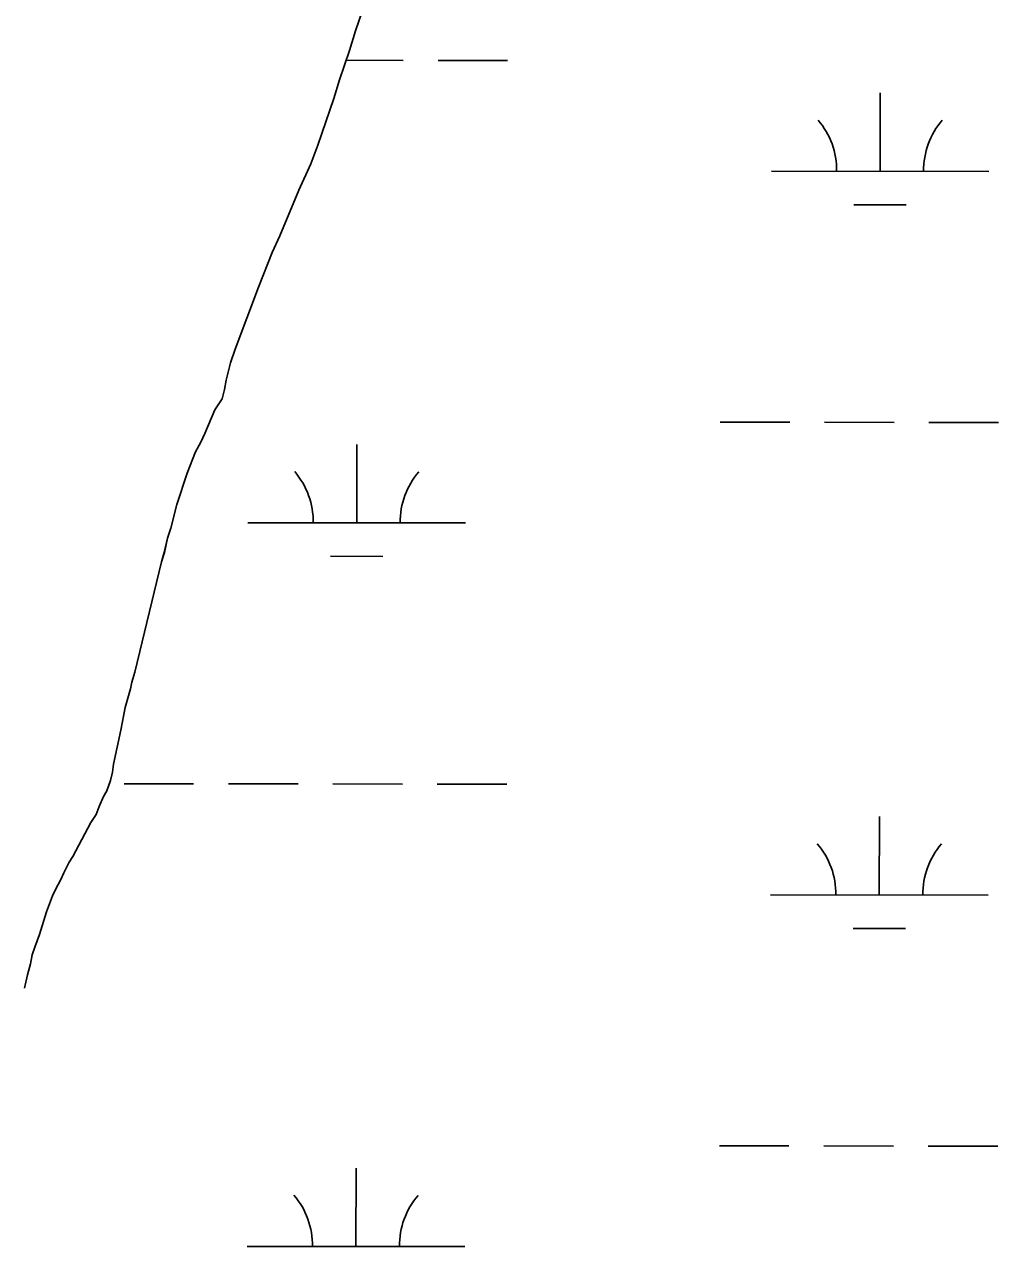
# Model space of a CAD drawing. Extents: x 3148686 to 3186545, y 916144 to 941516.
# Drawn here: x 3167629 to 3168077, y 936375 to 936937 of the extents above; entities that cross this region are included whole.
import ezdxf

# ---------------------------------------------------------------- set-up
doc = ezdxf.new("R2010")
doc.units = 0
for name, color, linetype in [('V-SITE-VEGE', 7, 'Continuous'), ('V-TOPO-SHOR', 7, 'Continuous'), ('V-WETL-SWMP', 7, 'Continuous')]:
    doc.layers.add(name, color=color, linetype=linetype)

msp = doc.modelspace()

# ---------------------------------------------------------------- linework, layer by layer
at = {"layer": 'V-SITE-VEGE'}
for p, q in [((3167785.91, 936947.26), (3167781.25, 936933.97)), ((3167781.25, 936933.97), (3167778.5, 936924.94)), ((3167778.5, 936924.94), (3167773.83, 936911.39)), ((3167773.83, 936911.39), (3167771.35, 936902.89)), ((3167771.35, 936902.89), (3167763.94, 936881.37)), ((3167763.94, 936881.37), (3167760.66, 936872.87)), ((3167760.66, 936872.87), (3167755.21, 936860.66)), ((3167755.21, 936860.66), (3167746.48, 936839.69)), ((3167746.48, 936839.69), (3167742.94, 936832)), ((3167742.94, 936832), (3167736.66, 936816.07)), ((3167736.66, 936816.07), (3167725.98, 936787.65)), ((3167725.98, 936787.65), (3167723.79, 936781.28)), ((3167723.79, 936781.28), (3167721.84, 936773.3)), ((3167721.84, 936773.3), (3167721, 936769.05)), ((3167721, 936769.05), (3167719.9, 936764.79)), ((3167719.9, 936764.79), (3167716.65, 936759.76)), ((3167716.65, 936759.76), (3167712.01, 936748.88)), ((3167710.11, 936744.9), (3167707.66, 936740.39)), ((3167712.01, 936748.88), (3167710.11, 936744.9)), ((3167707.66, 936740.39), (3167703.84, 936730.57)), ((3167703.84, 936730.57), (3167699.16, 936716.22)), ((3167699.16, 936716.22), (3167696.39, 936705.32)), ((3167696.39, 936705.32), (3167694.75, 936700.8)), ((3167694.75, 936700.8), (3167693.35, 936694.15)), ((3167693.35, 936694.15), (3167691.98, 936689.9)), ((3167691.98, 936689.9), (3167679.75, 936639.11)), ((3167679.75, 936639.11), (3167678.38, 936634.6)), ((3167678.38, 936634.6), (3167677.82, 936631.4)), ((3167677.82, 936631.4), (3167675.33, 936622.9)), ((3167675.33, 936622.9), (3167673.37, 936612.52)), ((3167673.37, 936612.52), (3167670.02, 936596.83)), ((3167669.45, 936593.1), (3167668.61, 936589.38)), ((3167670.02, 936596.83), (3167669.45, 936593.1)), ((3167668.61, 936589.38), (3167666.96, 936584.6)), ((3167665.34, 936581.95), (3167663.43, 936577.44)), ((3167666.96, 936584.6), (3167665.34, 936581.95)), ((3167663.43, 936577.44), (3167662.06, 936573.72)), ((3167659.62, 936570.01), (3167651.21, 936554.37)), ((3167662.06, 936573.72), (3167659.62, 936570.01)), ((3167651.21, 936554.37), (3167649.58, 936551.72)), ((3167649.58, 936551.72), (3167647.14, 936546.94)), ((3167645.78, 936543.76), (3167643.34, 936539.25)), ((3167647.14, 936546.94), (3167645.78, 936543.76)), ((3167641.97, 936536.33), (3167639.23, 936528.9)), ((3167643.34, 936539.25), (3167641.97, 936536.33)), ((3167639.23, 936528.9), (3167635.93, 936518.53)), ((3167635.93, 936518.53), (3167633.75, 936512.69)), ((3167632.65, 936509.24), (3167631.81, 936504.98)), ((3167633.75, 936512.69), (3167632.65, 936509.24)), ((3167631.81, 936504.98), (3167630.42, 936499.93)), ((3167630.42, 936499.93), (3167629.03, 936493.81))]:
    msp.add_line(p, q, dxfattribs=at)
at = {"layer": 'V-TOPO-SHOR'}
msp.add_lwpolyline([(3167629.03, 936493.81), (3167630.42, 936499.93), (3167631.81, 936504.98), (3167632.65, 936509.24), (3167633.75, 936512.69), (3167635.93, 936518.53), (3167639.23, 936528.9), (3167641.97, 936536.33), (3167643.33, 936539.25), (3167645.78, 936543.76), (3167647.14, 936546.94), (3167649.58, 936551.72), (3167651.21, 936554.37), (3167659.62, 936570.01), (3167662.06, 936573.72), (3167663.43, 936577.44), (3167665.34, 936581.95), (3167666.96, 936584.6), (3167668.61, 936589.38), (3167669.45, 936593.1), (3167670.02, 936596.83), (3167673.37, 936612.52), (3167675.33, 936622.9), (3167677.82, 936631.4), (3167678.38, 936634.6), (3167679.75, 936639.11), (3167691.98, 936689.9), (3167693.35, 936694.15), (3167694.75, 936700.8), (3167696.39, 936705.32), (3167699.16, 936716.22), (3167703.84, 936730.57), (3167707.66, 936740.39), (3167710.11, 936744.9), (3167712.01, 936748.88), (3167716.65, 936759.76), (3167719.9, 936764.79), (3167721, 936769.05), (3167721.84, 936773.3), (3167723.79, 936781.28), (3167725.98, 936787.65), (3167736.66, 936816.07), (3167742.94, 936832), (3167746.48, 936839.69), (3167755.21, 936860.66), (3167760.66, 936872.87), (3167763.94, 936881.37), (3167771.35, 936902.89), (3167773.83, 936911.39), (3167778.5, 936924.94), (3167781.25, 936933.97), (3167785.91, 936947.26)], dxfattribs=at)
at = {"layer": 'V-WETL-SWMP'}
for p, q in [((3167785.91, 936947.26), (3167781.25, 936933.98)), ((3167785.91, 936947.26), (3167781.25, 936933.98)), ((3167781.25, 936933.98), (3167778.5, 936924.94)), ((3167781.25, 936933.98), (3167778.5, 936924.94)), ((3167778.5, 936924.94), (3167773.84, 936911.4)), ((3167778.5, 936924.94), (3167773.84, 936911.4)), ((3167776.94, 936920.41), (3167803.19, 936920.39)), ((3167819.19, 936920.37), (3167851.19, 936920.34)), ((3167773.84, 936911.4), (3167771.36, 936902.89)), ((3167773.84, 936911.4), (3167771.36, 936902.89)), ((3167771.36, 936902.89), (3167763.95, 936881.37)), ((3167771.36, 936902.89), (3167763.95, 936881.37)), ((3168022.45, 936869.41), (3168022.49, 936905.41)), ((3167763.95, 936881.37), (3167760.67, 936872.88)), ((3167763.95, 936881.37), (3167760.67, 936872.88)), ((3167760.67, 936872.88), (3167755.22, 936860.67)), ((3167760.67, 936872.88), (3167755.22, 936860.67)), ((3167972.45, 936869.47), (3168072.45, 936869.36)), ((3167755.22, 936860.67), (3167746.48, 936839.7)), ((3167755.22, 936860.67), (3167746.48, 936839.7)), ((3168010.44, 936853.99), (3168034.44, 936853.97)), ((3167746.48, 936839.7), (3167742.94, 936832)), ((3167746.48, 936839.7), (3167742.94, 936832)), ((3167742.94, 936832), (3167736.66, 936816.07)), ((3167742.94, 936832), (3167736.66, 936816.07)), ((3167736.66, 936816.07), (3167725.99, 936787.66)), ((3167736.66, 936816.07), (3167725.99, 936787.66)), ((3167725.99, 936787.66), (3167723.79, 936781.28)), ((3167725.99, 936787.66), (3167723.79, 936781.28)), ((3167723.79, 936781.28), (3167721.85, 936773.31)), ((3167723.79, 936781.28), (3167721.85, 936773.31)), ((3167721.85, 936773.31), (3167721.01, 936769.05)), ((3167721.85, 936773.31), (3167721.01, 936769.05)), ((3167721.01, 936769.05), (3167719.9, 936764.8)), ((3167721.01, 936769.05), (3167719.9, 936764.8)), ((3167719.9, 936764.8), (3167716.65, 936759.76)), ((3167719.9, 936764.8), (3167716.65, 936759.76)), ((3167716.65, 936759.76), (3167712.02, 936748.88)), ((3167716.65, 936759.76), (3167712.02, 936748.88)), ((3167948.93, 936754.06), (3167980.93, 936754.02)), ((3167996.93, 936754.01), (3168028.93, 936753.97)), ((3168044.93, 936753.96), (3168076.92, 936753.92)), ((3167710.11, 936744.9), (3167707.67, 936740.39)), ((3167710.11, 936744.9), (3167707.67, 936740.39)), ((3167712.02, 936748.88), (3167710.11, 936744.9)), ((3167712.02, 936748.88), (3167710.11, 936744.9)), ((3167707.67, 936740.39), (3167703.84, 936730.57)), ((3167707.67, 936740.39), (3167703.84, 936730.57)), ((3167781.81, 936707.8), (3167781.85, 936743.8)), ((3167703.84, 936730.57), (3167699.17, 936716.22)), ((3167703.84, 936730.57), (3167699.17, 936716.22)), ((3167699.17, 936716.22), (3167696.4, 936705.32)), ((3167699.17, 936716.22), (3167696.4, 936705.32)), ((3167696.4, 936705.32), (3167694.76, 936700.81)), ((3167696.4, 936705.32), (3167694.76, 936700.81)), ((3167731.81, 936707.86), (3167831.81, 936707.75)), ((3167694.76, 936700.81), (3167693.36, 936694.16)), ((3167694.76, 936700.81), (3167693.36, 936694.16)), ((3167693.36, 936694.16), (3167691.98, 936689.91)), ((3167693.36, 936694.16), (3167691.98, 936689.91)), ((3167691.98, 936689.91), (3167679.76, 936639.12)), ((3167691.98, 936689.91), (3167679.76, 936639.12)), ((3167769.8, 936692.39), (3167793.8, 936692.36)), ((3167679.76, 936639.12), (3167678.38, 936634.6)), ((3167679.76, 936639.12), (3167678.38, 936634.6)), ((3167678.38, 936634.6), (3167677.82, 936631.41)), ((3167678.38, 936634.6), (3167677.82, 936631.41)), ((3167677.82, 936631.41), (3167675.34, 936622.9)), ((3167677.82, 936631.41), (3167675.34, 936622.9)), ((3167675.34, 936622.9), (3167673.37, 936612.53)), ((3167675.34, 936622.9), (3167673.37, 936612.53)), ((3167673.37, 936612.53), (3167670.02, 936596.83)), ((3167673.37, 936612.53), (3167670.02, 936596.83)), ((3167669.45, 936593.11), (3167668.62, 936589.39)), ((3167669.45, 936593.11), (3167668.62, 936589.39)), ((3167670.02, 936596.83), (3167669.45, 936593.11)), ((3167670.02, 936596.83), (3167669.45, 936593.11)), ((3167668.62, 936589.39), (3167666.97, 936584.6)), ((3167668.62, 936589.39), (3167666.97, 936584.6)), ((3167674.84, 936587.85), (3167706.84, 936587.81)), ((3167722.84, 936587.8), (3167754.84, 936587.76)), ((3167770.84, 936587.75), (3167802.84, 936587.71)), ((3167818.84, 936587.69), (3167850.84, 936587.66)), ((3167665.34, 936581.95), (3167663.43, 936577.44)), ((3167665.34, 936581.95), (3167663.43, 936577.44)), ((3167666.97, 936584.6), (3167665.34, 936581.95)), ((3167666.97, 936584.6), (3167665.34, 936581.95)), ((3167663.43, 936577.44), (3167662.07, 936573.72)), ((3167663.43, 936577.44), (3167662.07, 936573.72)), ((3167659.63, 936570.02), (3167651.22, 936554.37)), ((3167659.63, 936570.02), (3167651.22, 936554.37)), ((3167662.07, 936573.72), (3167659.63, 936570.02)), ((3167662.07, 936573.72), (3167659.63, 936570.02)), ((3168022.1, 936536.74), (3168022.14, 936572.74)), ((3167651.22, 936554.37), (3167649.59, 936551.72)), ((3167651.22, 936554.37), (3167649.59, 936551.72)), ((3167649.59, 936551.72), (3167647.15, 936546.95)), ((3167649.59, 936551.72), (3167647.15, 936546.95)), ((3167645.78, 936543.76), (3167643.34, 936539.26)), ((3167645.78, 936543.76), (3167643.34, 936539.26)), ((3167647.15, 936546.95), (3167645.78, 936543.76)), ((3167647.15, 936546.95), (3167645.78, 936543.76)), ((3167641.98, 936536.34), (3167639.24, 936528.9)), ((3167641.98, 936536.34), (3167639.24, 936528.9)), ((3167643.34, 936539.26), (3167641.98, 936536.34)), ((3167643.34, 936539.26), (3167641.98, 936536.34)), ((3167972.1, 936536.79), (3168072.1, 936536.69)), ((3167639.24, 936528.9), (3167635.94, 936518.54)), ((3167639.24, 936528.9), (3167635.94, 936518.54)), ((3168010.09, 936521.32), (3168034.09, 936521.29)), ((3167635.94, 936518.54), (3167633.75, 936512.7)), ((3167635.94, 936518.54), (3167633.75, 936512.7)), ((3167632.65, 936509.24), (3167631.81, 936504.99)), ((3167632.65, 936509.24), (3167631.81, 936504.99)), ((3167633.75, 936512.7), (3167632.65, 936509.24)), ((3167633.75, 936512.7), (3167632.65, 936509.24)), ((3167631.81, 936504.99), (3167630.43, 936499.94)), ((3167631.81, 936504.99), (3167630.43, 936499.94)), ((3167630.43, 936499.94), (3167629.04, 936493.82)), ((3167630.43, 936499.94), (3167629.04, 936493.82)), ((3167948.57, 936421.38), (3167980.57, 936421.35)), ((3167996.57, 936421.33), (3168028.57, 936421.3)), ((3168044.57, 936421.28), (3168076.57, 936421.25)), ((3167781.46, 936375.13), (3167781.5, 936411.13)), ((3167731.46, 936375.18), (3167831.46, 936375.08))]:
    msp.add_line(p, q, dxfattribs=at)
for centre, start, end in [((3167967.21, 936869.95), 359.1678, 40.7115), ((3168077.7, 936869.83), 139.1678, 180.7115), ((3167726.57, 936708.34), 359.1678, 40.7115), ((3167837.06, 936708.22), 139.1678, 180.7115), ((3167966.86, 936537.27), 359.1678, 40.7115), ((3168077.35, 936537.15), 139.1678, 180.7115), ((3167726.22, 936375.66), 359.1678, 40.7115), ((3167836.71, 936375.55), 139.1678, 180.7115)]:
    msp.add_arc(centre, 35.25, start, end, dxfattribs=at)

doc.saveas('drawing.dxf')
